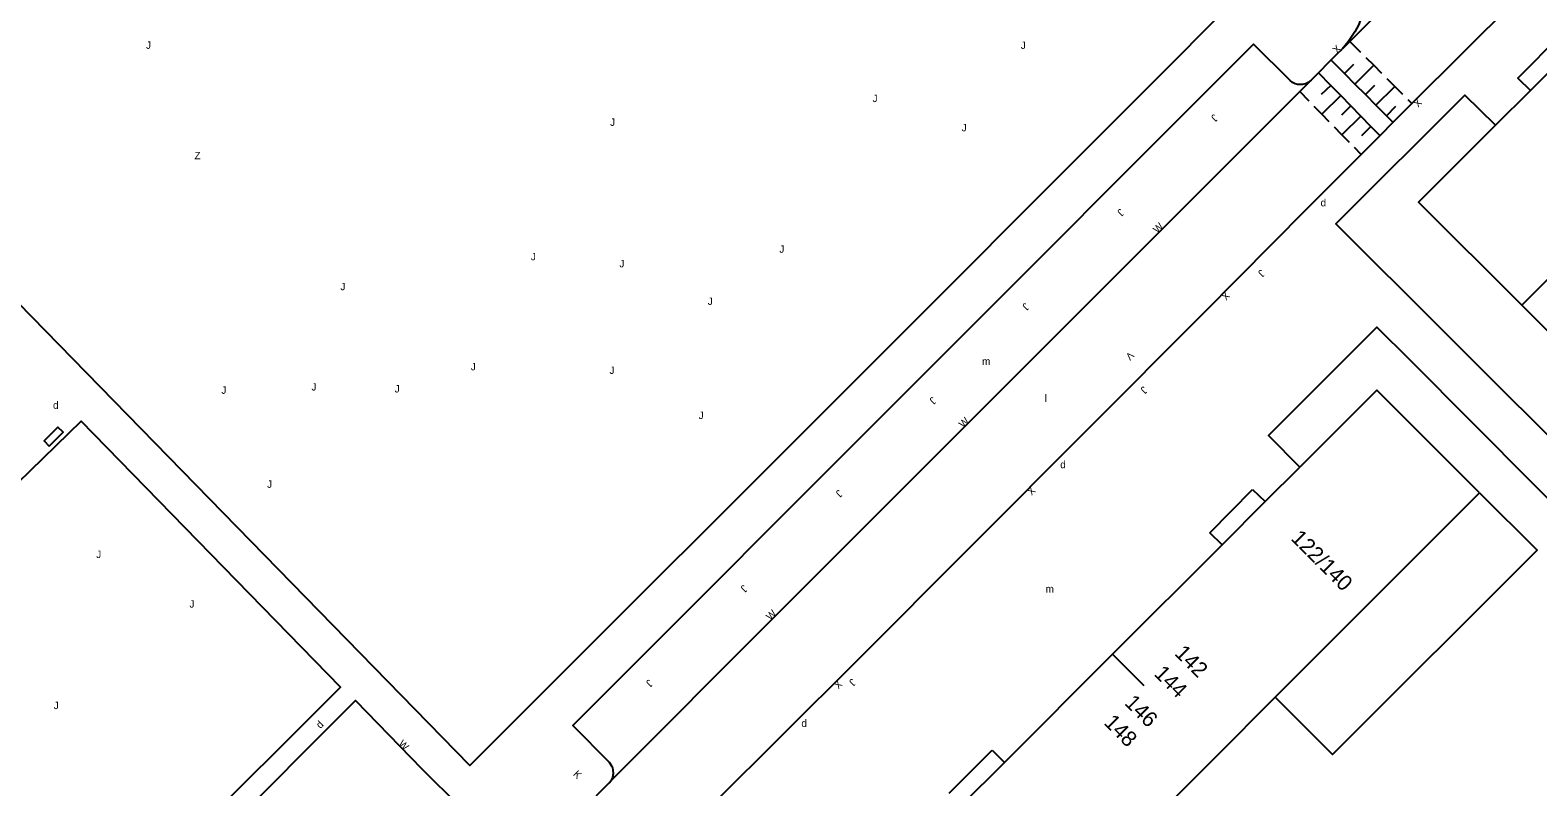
# Model space of a CAD drawing. Extents: x 134999 to 136502, y 457398 to 459002.
# Drawn here: x 136147 to 136249.2, y 458747.6 to 458798.9 of the extents above; entities that cross this region are included whole.
import ezdxf

# ---------------------------------------------------------------- set-up
doc = ezdxf.new("R2010")
doc.units = 0
for name, color, linetype in [('RI_DGTB_15', 7, 'Continuous'), ('RI_DGTB_29', 7, 'Continuous'), ('RI_DGTB_3', 7, 'Continuous'), ('RI_DGTB_30', 7, 'Continuous'), ('RI_DGTB_31', 7, 'Continuous'), ('RI_DGTB_32', 7, 'Continuous'), ('RI_DGTB_35', 7, 'Continuous'), ('RI_DGTB_36', 7, 'Continuous'), ('RI_DGTB_43', 7, 'Continuous'), ('RI_DGTB_48', 7, 'Continuous'), ('RI_DGTB_53', 7, 'Continuous'), ('RI_DGTB_54', 7, 'Continuous'), ('RI_DGTB_7', 7, 'Continuous')]:
    doc.layers.add(name, color=color, linetype=linetype)

msp = doc.modelspace()

# ---------------------------------------------------------------- linework, layer by layer
at = {"layer": 'RI_DGTB_15'}
msp.add_line((136220.413, 458756.629), (136222.534, 458754.508), dxfattribs=at)
at = {"layer": 'RI_DGTB_3'}
for p, q in [((136248.139, 458780.291), (136256.344, 458788.493)), ((136231.431, 458753.716), (136245.289, 458767.569)), ((136227.378, 458749.664), (136231.431, 458753.716))]:
    msp.add_line(p, q, dxfattribs=at)
for points in [[(136248.727, 458794.836), (136251.627, 458797.735)], [(136246.375, 458792.486), (136248.727, 458794.836)], [(136248.139, 458780.291), (136241.152, 458787.266), (136246.375, 458792.486)], [(136245.289, 458767.569), (136238.32, 458774.529), (136233.109, 458769.319)], [(136230.759, 458766.973), (136233.109, 458769.319)], [(136227.831, 458764.051), (136230.759, 458766.973)], [(136220.414, 458756.628), (136227.831, 458764.051)], [(136213.083, 458749.3), (136220.414, 458756.628)], [(136210.152, 458746.37), (136213.083, 458749.3)], [(136223.354, 458745.642), (136227.378, 458749.664)]]:
    msp.add_lwpolyline(points, dxfattribs=at)
at = {"layer": 'RI_DGTB_31'}
for p, q in [((136236.499, 458798.167), (136237.223, 458797.438)), ((136235.197, 458795.188), (136234.553, 458794.56)), ((136233.738, 458794.106), (136233.099, 458794.76)), ((136235.877, 458794.492), (136234.589, 458793.234)), ((136240.42, 458794.223), (136240.692, 458793.949)), ((136236.558, 458793.794), (136235.914, 458793.165)), ((136237.239, 458793.097), (136235.951, 458791.839)), ((136238.965, 458793.132), (136239.604, 458793.767)), ((136237.92, 458792.399), (136237.276, 458791.771)), ((136237.255, 458790.504), (136236.802, 458790.968))]:
    msp.add_line(p, q, dxfattribs=at)
for points in [[(136237.578, 458797.081), (136238.111, 458796.545)], [(136235.197, 458795.188), (136234.369, 458796.037)], [(136235.219, 458796.902), (136236.125, 458795.991)], [(136236.125, 458795.991), (136236.762, 458796.625)], [(136236.125, 458795.991), (136236.835, 458795.277)], [(136236.835, 458795.277), (136238.111, 458796.545)], [(136238.111, 458796.545), (136238.644, 458796.009)], [(136235.877, 458794.492), (136235.197, 458795.188)], [(136236.835, 458795.277), (136237.546, 458794.562)], [(136237.546, 458794.562), (136238.183, 458795.196)], [(136238.255, 458793.847), (136239.531, 458795.116)], [(136238.999, 458795.652), (136239.531, 458795.116)], [(136239.531, 458795.116), (136240.064, 458794.58)], [(136236.558, 458793.794), (136235.877, 458794.492)], [(136237.546, 458794.562), (136238.255, 458793.847)], [(136234.589, 458793.234), (136234.079, 458793.756)], [(136235.1, 458792.711), (136234.589, 458793.234)], [(136237.239, 458793.097), (136236.558, 458793.794)], [(136237.92, 458792.399), (136237.239, 458793.097)], [(136238.255, 458793.847), (136238.965, 458793.132)], [(136238.965, 458793.132), (136239.42, 458792.674)], [(136235.951, 458791.839), (136235.44, 458792.363)], [(136236.461, 458791.316), (136235.951, 458791.839)], [(136238.526, 458791.778), (136237.92, 458792.399)]]:
    msp.add_lwpolyline(points, dxfattribs=at)
at = {"layer": 'RI_DGTB_32'}
msp.add_lwpolyline([(136148.335, 458770.74), (136149.273, 458771.672), (136148.92, 458772.027), (136147.982, 458771.095), (136148.335, 458770.74)], dxfattribs=at)
at = {"layer": 'RI_DGTB_48'}
for points in [[(136256.344, 458788.493), (136263.625, 458781.215), (136255.424, 458773.009), (136248.139, 458780.291)], [(136245.289, 458767.569), (136249.181, 458763.683), (136235.32, 458749.827), (136231.431, 458753.716)]]:
    msp.add_lwpolyline(points, dxfattribs=at)
at = {"layer": 'RI_DGTB_53'}
for points in [[(136183.931, 458856.831), (136208.561, 458832.191), (136221.921, 458818.861), (136236.051, 458804.681), (136236.468, 458804.178), (136236.82, 458803.628), (136237.102, 458803.039), (136237.261, 458802.591), (136237.397, 458801.938), (136237.454, 458801.274), (136237.455, 458801.217), (136237.424, 458800.586), (136237.313, 458799.964), (136237.281, 458799.841), (136237.095, 458799.307), (136236.835, 458798.804), (136236.748, 458798.668), (136236.375, 458798.143), (136235.971, 458797.641)], [(136130.431, 458796.611), (136156.151, 458822.371), (136176.301, 458842.511), (136181.941, 458848.101), (136182.071, 458847.931), (136185.671, 458851.481), (136232.451, 458804.731), (136205.401, 458777.621), (136176.831, 458749.091), (136130.431, 458796.611)], [(136247.362, 458808.989), (136236.499, 458798.167)], [(136233.871, 458795.531), (136233.67, 458795.382), (136233.56, 458795.322), (136233.279, 458795.25), (136233.115, 458795.242), (136232.951, 458795.255), (136232.791, 458795.291), (136232.604, 458795.382), (136232.441, 458795.511), (136229.951, 458797.981), (136183.831, 458751.801), (136186.291, 458749.321), (136186.444, 458749.069), (136186.503, 458748.934), (136186.541, 458748.791), (136186.558, 458748.529), (136186.511, 458748.271), (136186.431, 458748.069)], [(136236.499, 458798.167), (136235.971, 458797.641)], [(136233.871, 458795.531), (136235.631, 458797.321), (136235.971, 458797.641)], [(136233.871, 458795.531), (136233.099, 458794.76)], [(136233.099, 458794.76), (136197.401, 458759.071), (136186.431, 458748.069)], [(136292.903, 458762.712), (136282.665, 458772.995), (136270.541, 458785.234), (136253.305, 458768.098), (136242.762, 458778.597)], [(136291.376, 458761.294), (136281.826, 458770.834), (136264.038, 458753.12), (136248.988, 458768.123), (136240.592, 458776.535)], [(136142.816, 458737.096), (136146.771, 458733.131), (136168.081, 458754.391), (136150.502, 458772.433), (136146.177, 458768.221)], [(136180.445, 458744.401), (136180.821, 458744.423), (136181.194, 458744.475), (136181.565, 458744.552), (136181.931, 458744.651), (136182.374, 458744.801), (136182.807, 458744.978), (136183.227, 458745.184), (136183.631, 458745.421), (136183.937, 458745.634), (136184.225, 458745.872), (136184.606, 458746.233), (136186.291, 458747.911), (136186.431, 458748.069)]]:
    msp.add_lwpolyline(points, dxfattribs=at)
at = {"layer": 'RI_DGTB_54'}
for points in [[(136320.669, 458873.849), (136295.308, 458848.463), (136271.681, 458824.762), (136240.69, 458793.951)], [(136246.375, 458792.486), (136244.284, 458794.525), (136235.533, 458785.794), (136242.762, 458778.597)], [(136240.69, 458793.951), (136237.255, 458790.504)], [(136237.255, 458790.504), (136233.561, 458786.802), (136226.555, 458779.733), (136202.975, 458756.1), (136188.421, 458741.591)], [(136240.592, 458776.535), (136238.327, 458778.803), (136230.986, 458771.454), (136233.109, 458769.319)], [(136147.469, 458731.809), (136159.955, 458744.357), (136169.083, 458753.501), (136173.588, 458748.871), (136176.131, 458746.325), (136176.654, 458745.852), (136177.227, 458745.441), (136177.842, 458745.098), (136178.493, 458744.827), (136179.067, 458744.655), (136179.751, 458744.503), (136180.445, 458744.401)]]:
    msp.add_lwpolyline(points, dxfattribs=at)
at = {"layer": 'RI_DGTB_7'}
for p, q in [((136227.001, 458764.871), (136229.901, 458767.801)), ((136227.831, 458764.051), (136227.001, 458764.871)), ((136209.331, 458747.221), (136212.241, 458750.121)), ((136212.241, 458750.121), (136213.083, 458749.3))]:
    msp.add_line(p, q, dxfattribs=at)
for points in [[(136251.627, 458797.735), (136250.791, 458798.601), (136247.871, 458795.681), (136248.727, 458794.836)], [(136229.901, 458767.801), (136230.759, 458766.973)]]:
    msp.add_lwpolyline(points, dxfattribs=at)

# ---------------------------------------------------------------- texts
at = {"layer": 'RI_DGTB_29'}
for p in [(136234.51, 458786.986), (136148.591, 458773.263), (136216.862, 458769.238), (136199.315, 458751.706)]:
    msp.add_text('d', height=0.5, dxfattribs=at).set_placement(p)
msp.add_text('d', height=0.5, rotation=44.59269, dxfattribs=at).set_placement((136166.706, 458751.562))
at = {"layer": 'RI_DGTB_30'}
for s, rotation, p in [('X', 44.35269, (136235.621, 458797.307)), ('X', 224.76059, (136241.07, 458794.326)), ('W', 44.99849, (136223.455, 458785.126)), ('X', 224.76059, (136228.053, 458781.242)), ('V', 224.76059, (136221.572, 458777.174)), ('W', 44.76059, (136210.288, 458771.937)), ('X', 224.8932, (136214.877, 458768.033)), ('W', 45.06263, (136197.225, 458758.897)), ('X', 224.76059, (136201.784, 458754.913)), ('W', 315.01092, (136171.966, 458750.523)), ('K', 315.01092, (136183.806, 458748.454))]:
    msp.add_text(s, height=0.5, rotation=rotation, dxfattribs=at).set_placement(p)
at = {"layer": 'RI_DGTB_31'}
for rotation, p in [(359.99973, (136154.891, 458797.662)), (359.99973, (136214.191, 458797.652)), (359.99973, (136204.141, 458794.052)), (359.99973, (136186.351, 458792.442)), (225.09508, (136227.265, 458793.271)), (359.99973, (136210.181, 458792.072)), (225.09508, (136220.911, 458786.864)), (359.99973, (136180.981, 458783.332)), (359.99973, (136197.821, 458783.842)), (359.99973, (136186.981, 458782.852)), (225.09508, (136230.448, 458782.738)), (359.99973, (136168.071, 458781.302)), (359.99973, (136192.971, 458780.302)), (225.09508, (136214.473, 458780.483)), (359.99973, (136176.911, 458775.872)), (359.99973, (136186.311, 458775.632)), (359.99973, (136160.001, 458774.282)), (359.99973, (136166.111, 458774.502)), (359.99973, (136171.751, 458774.372)), (225.09508, (136222.487, 458774.829)), (225.09508, (136208.182, 458774.114)), (359.99973, (136192.351, 458772.572)), (359.99973, (136163.101, 458767.912)), (225.09508, (136201.827, 458767.816)), (359.99973, (136151.521, 458763.152)), (225.09508, (136195.378, 458761.372)), (359.99973, (136157.841, 458759.792)), (225.09508, (136188.966, 458754.958)), (225.09508, (136202.733, 458755.017)), (359.99973, (136148.641, 458752.912))]:
    msp.add_text('J', height=0.5, rotation=rotation, dxfattribs=at).set_placement(p)
at = {"layer": 'RI_DGTB_32'}
msp.add_text('Z', height=0.5, dxfattribs=at).set_placement((136158.179, 458790.179))
at = {"layer": 'RI_DGTB_35'}
msp.add_text('122/140', height=1.054, rotation=314.9845, dxfattribs=at).set_placement((136232.431, 458764.43))
at = {"layer": 'RI_DGTB_36'}
for s, p in [('142', (136224.554, 458756.628)), ('144', (136223.156, 458755.247)), ('146', (136221.16, 458753.26)), ('148', (136219.762, 458751.928))]:
    msp.add_text(s, height=1.054, rotation=314.9845, dxfattribs=at).set_placement(p)
at = {"layer": 'RI_DGTB_43'}
for s, p in [('m', (136211.565, 458776.239)), ('l', (136215.809, 458773.734)), ('m', (136215.874, 458760.812))]:
    msp.add_text(s, height=0.5, dxfattribs=at).set_placement(p)

doc.saveas('drawing.dxf')
